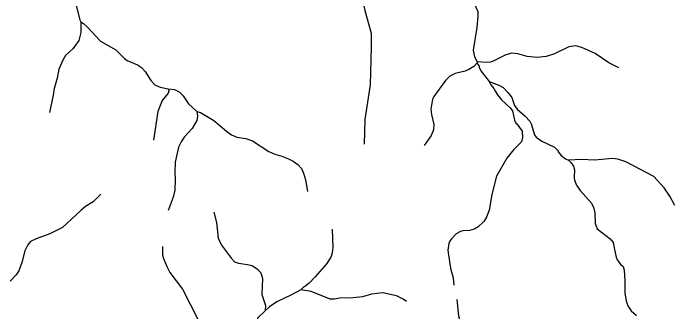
# Model space of a CAD drawing. Extents: x 346.5 to 372.4, y 7400.3 to 7428.2.
# Drawn here: x 350.815 to 354.533, y 7405.034 to 7406.713 of the extents above; entities that cross this region are included whole.
import ezdxf

# ---------------------------------------------------------------- set-up
doc = ezdxf.new("R2010")
doc.units = 0
doc.header["$LTSCALE"] = 0.032
doc.layers.add('7', color=7, linetype='Continuous', lineweight=25)

msp = doc.modelspace()

# ---------------------------------------------------------------- linework, layer by layer
at = {"layer": '7'}
for points in [[(352.4162, 7407.7977), (352.444, 7407.7536), (352.4886, 7407.6644), (352.5045, 7407.6389), (352.5412, 7407.5942), (352.5946, 7407.505), (352.6814, 7407.3392), (352.6982, 7407.301), (352.746, 7407.1352), (352.7595, 7407.0715), (352.7827, 7406.767), (352.7906, 7406.7288), (352.8265, 7406.6013), (352.8273, 7406.5247), (352.8217, 7406.3096), (352.7914, 7406.1151), (352.7883, 7405.9756)], [(350.893, 7407.5913), (350.9473, 7407.5337), (350.9935, 7407.4604), (351.0222, 7407.403), (351.0366, 7407.3456), (351.035, 7407.2739), (351.0286, 7407.2292), (351.0358, 7407.1432), (351.0549, 7407.0683), (351.074, 7407.0109), (351.141, 7406.8531), (351.1609, 7406.7893), (351.1894, 7406.6762), (351.1956, 7406.6645)], [(353.4705, 7407.2813), (353.4784, 7407.2715), (353.484, 7407.2516), (353.48, 7407.1886), (353.4768, 7407.1862), (353.4688, 7407.1615), (353.4043, 7407.077), (353.3628, 7407.0109), (353.3517, 7406.9854), (353.3429, 7406.9344), (353.3437, 7406.8834), (353.3533, 7406.8451), (353.3668, 7406.8212), (353.4083, 7406.7646), (353.4258, 7406.7224), (353.4266, 7406.6969), (353.421, 7406.6331), (353.4003, 7406.5056), (353.4083, 7406.4674), (353.4216, 7406.4405), (353.423, 7406.4337)], [(351.1956, 7406.6645), (351.1959, 7406.6044), (351.184, 7406.5598), (351.1497, 7406.5136), (351.1099, 7406.4745), (351.0947, 7406.4498), (351.0716, 7406.3988), (351.0621, 7406.3478), (351.0541, 7406.3223), (351.0445, 7406.2889), (351.0389, 7406.253), (351.019, 7406.1542)], [(351.1956, 7406.6645), (351.2111, 7406.6548), (351.2302, 7406.6371), (351.3059, 7406.5566), (351.392, 7406.5064), (351.4398, 7406.4578), (351.455, 7406.4474), (351.5131, 7406.4227), (351.537, 7406.4076), (351.557, 7406.3853), (351.5888, 7406.3343), (351.6112, 7406.3111), (351.6407, 7406.2976), (351.6859, 7406.2878)], [(354.2188, 7406.4052), (354.1622, 7406.4339), (354.0857, 7406.4873), (354.0108, 7406.5207), (353.9757, 7406.5303), (353.9375, 7406.5239), (353.857, 7406.4841), (353.8099, 7406.4697), (353.7589, 7406.4642), (353.7032, 7406.4697), (353.6506, 7406.4841), (353.6171, 7406.4881), (353.5836, 7406.4785), (353.5199, 7406.4466), (353.4975, 7406.4387), (353.4736, 7406.4363), (353.4216, 7406.4405)], [(353.423, 7406.4337), (353.4035, 7406.414), (353.3764, 7406.3964), (353.3541, 7406.3869), (353.2983, 7406.3749), (353.2696, 7406.359), (353.2449, 7406.3343), (353.1787, 7406.2442), (353.1708, 7406.2299), (353.1628, 7406.1725), (353.166, 7406.1438), (353.1787, 7406.0864), (353.1779, 7406.0577), (353.1644, 7406.0259), (353.1254, 7405.9693)], [(353.423, 7406.4337), (353.4265, 7406.424), (353.434, 7406.4157), (353.433, 7406.4092), (353.4433, 7406.3893), (353.4904, 7406.3287)], [(353.4904, 7406.3287), (353.4994, 7406.3108), (353.5167, 7406.2896), (353.5254, 7406.2737), (353.5374, 7406.2538), (353.5589, 7406.2267), (353.6083, 7406.1813), (353.6218, 7406.1637), (353.633, 7406.1119), (353.6394, 7406.0952), (353.6458, 7406.0904), (353.676, 7406.049), (353.6776, 7406.0147), (353.6713, 7405.9892), (353.6274, 7405.9438), (353.59, 7405.8983), (353.531, 7405.7963), (353.5039, 7405.6943), (353.4896, 7405.6051), (353.4752, 7405.5668), (353.4601, 7405.5421), (353.4274, 7405.5118), (353.4051, 7405.4983), (353.3796, 7405.4911), (353.3413, 7405.4895), (353.3286, 7405.4855), (353.3047, 7405.4712), (353.2776, 7405.4441), (353.2696, 7405.4313), (353.264, 7405.4186), (353.2584, 7405.3803), (353.268, 7405.3038), (353.272, 7405.2783), (353.2871, 7405.2241), (353.2919, 7405.1835)], [(353.4904, 7406.3287), (353.5445, 7406.3088), (353.5693, 7406.2944), (353.5955, 7406.2673), (353.6163, 7406.2394), (353.6322, 7406.194), (353.6474, 7406.1733), (353.6928, 7406.1334), (353.7183, 7406.1056), (353.7262, 7406.0912), (353.7446, 7406.0282), (353.7541, 7406.0163), (353.786, 7405.994), (353.8569, 7405.9597), (353.8769, 7405.939), (353.8769, 7405.9326), (353.8944, 7405.9135), (353.9189, 7405.8939), (353.9347, 7405.8857)], [(351.6859, 7406.2878), (351.6899, 7406.2767), (351.6869, 7406.2625), (351.6518, 7406.2219), (351.6271, 7406.1597), (351.604, 7405.9996)], [(351.6859, 7406.2878), (351.7219, 7406.2833), (351.7474, 7406.2705), (351.7697, 7406.2482), (351.8008, 7406.2028), (351.8478, 7406.1605)], [(351.8478, 7406.1605), (351.851, 7406.1342), (351.8478, 7406.1095), (351.8216, 7406.0649), (351.7761, 7406.0163), (351.7586, 7405.99), (351.7442, 7405.9605), (351.7259, 7405.876), (351.7227, 7405.8187), (351.7251, 7405.7772), (351.7227, 7405.7182), (351.7148, 7405.6792), (351.6853, 7405.6027)], [(351.8478, 7406.1605), (351.867, 7406.1541), (351.9435, 7406.1103), (352.0144, 7406.0498), (352.0423, 7406.0298), (352.071, 7406.0163), (352.122, 7406.0075), (352.1603, 7405.9948), (352.2511, 7405.935), (352.2862, 7405.9199), (352.3244, 7405.9087), (352.3627, 7405.8943), (352.3882, 7405.88), (352.4137, 7405.8625), (352.4352, 7405.8394), (352.4464, 7405.8139), (352.4575, 7405.7756), (352.4695, 7405.7111)], [(354.5328, 7405.6314), (354.5057, 7405.6832), (354.4738, 7405.7318), (354.4156, 7405.7955), (354.2578, 7405.8768), (354.2132, 7405.8928), (354.1829, 7405.8951), (354.0825, 7405.8872), (354.0092, 7405.8912), (353.9347, 7405.8857)], [(353.9347, 7405.8857), (353.9498, 7405.8719), (353.9629, 7405.8529), (353.9685, 7405.8314), (353.9669, 7405.7884), (353.9693, 7405.774), (353.9805, 7405.7453), (354.0012, 7405.7166), (354.0649, 7405.6449), (354.0777, 7405.6162), (354.0833, 7405.5875), (354.0857, 7405.5302), (354.0968, 7405.4999), (354.1702, 7405.4433), (354.1861, 7405.4226), (354.1941, 7405.3835), (354.2036, 7405.3405), (354.21, 7405.3261), (354.2283, 7405.3022), (354.2419, 7405.2887), (354.2482, 7405.2672), (354.2522, 7405.2098), (354.2514, 7405.1381), (354.2594, 7405.095), (354.2698, 7405.0663), (354.2873, 7405.0384), (354.3184, 7405.0121)], [(351.3083, 7405.6951), (351.2645, 7405.6513), (351.2223, 7405.625), (351.1952, 7405.6035), (351.0924, 7405.5086), (351.0206, 7405.4712), (350.9441, 7405.4433), (350.913, 7405.4289), (350.8979, 7405.4106), (350.8812, 7405.3771), (350.8644, 7405.3102), (350.8461, 7405.2632), (350.831, 7405.2416), (350.7983, 7405.2066)], [(351.9427, 7405.5931), (351.957, 7405.5365), (351.9666, 7405.4473), (351.9857, 7405.409), (352.0423, 7405.3325), (352.059, 7405.315), (352.0806, 7405.3062), (352.1316, 7405.2998), (352.1571, 7405.2935), (352.1881, 7405.2727), (352.2065, 7405.252), (352.216, 7405.2209), (352.212, 7405.1301), (352.2335, 7405.0685), (352.2314, 7405.0391)], [(352.6081, 7405.4991), (352.6113, 7405.3947), (352.6081, 7405.366), (352.6018, 7405.3445), (352.5771, 7405.3046), (352.5125, 7405.2297), (352.4774, 7405.1938), (352.4527, 7405.1747), (352.4504, 7405.176), (352.4312, 7405.158)], [(351.655, 7405.4003), (351.655, 7405.3548), (351.6598, 7405.3325), (351.6781, 7405.2879), (351.6948, 7405.2544), (351.7674, 7405.1604), (351.8526, 7404.993), (351.8789, 7404.954), (351.9331, 7404.8918), (351.9873, 7404.84), (352.0359, 7404.8001), (352.0568, 7404.7666), (352.0633, 7404.747)], [(352.4312, 7405.158), (352.3794, 7405.1285), (352.2973, 7405.0894), (352.2559, 7405.0608), (352.2314, 7405.0391)], [(353.0249, 7405.0918), (353.0066, 7405.1046), (352.9684, 7405.1229), (352.8919, 7405.1396), (352.8281, 7405.1325), (352.7771, 7405.1181), (352.7261, 7405.1117), (352.648, 7405.1102), (352.6209, 7405.1046), (352.5954, 7405.1054), (352.4902, 7405.1468), (352.4312, 7405.158)], [(353.3079, 7405.1022), (353.3174, 7405.0106), (353.3334, 7404.9564), (353.4003, 7404.84), (353.4194, 7404.7954), (353.429, 7404.7507), (353.4274, 7404.7173), (353.4115, 7404.6503), (353.3684, 7404.5324), (353.3572, 7404.5134)], [(352.2314, 7405.0391), (352.1889, 7404.9978), (352.1865, 7404.9691), (352.1905, 7404.9404), (352.1873, 7404.9125), (352.1634, 7404.879), (352.0885, 7404.7954), (352.0633, 7404.747)]]:
    msp.add_lwpolyline(points, dxfattribs=at)

doc.saveas('drawing.dxf')
